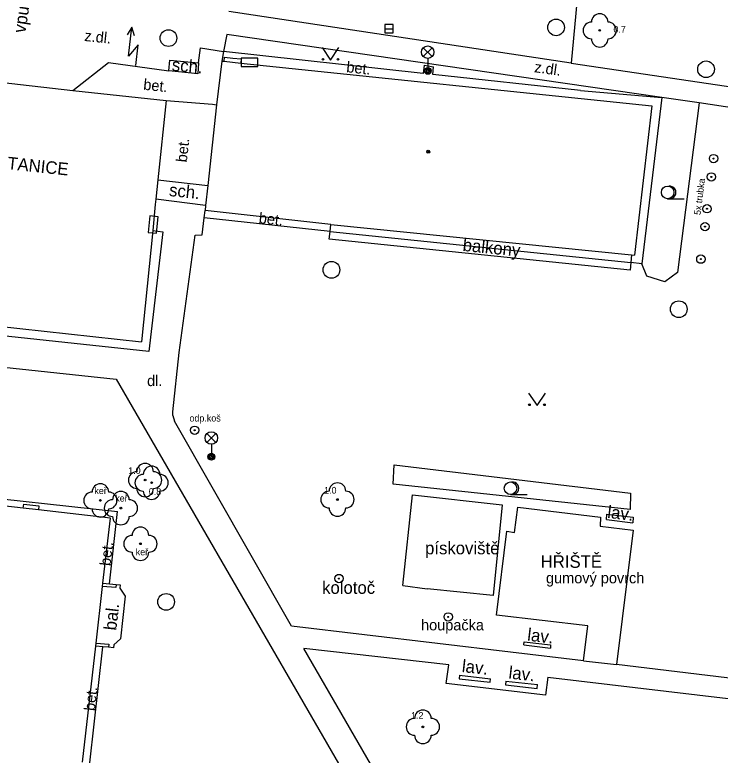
# Model space of a CAD drawing. Extents: x -596229 to -595156, y -1161237 to -1159376.
# Drawn here: x -595789.52 to -595747.24, y -1160021.49 to -1159977.12 of the extents above; entities that cross this region are included whole.
import ezdxf

# ---------------------------------------------------------------- set-up
doc = ezdxf.new("R2010")
doc.units = 0
for name, color, linetype in [('Level 22', 7, 'Continuous'), ('Level 24', 7, 'Continuous'), ('Level 25', 7, 'Continuous'), ('Level 27', 7, 'Continuous'), ('Level 33', 7, 'Continuous'), ('Level 36', 7, 'Continuous'), ('Level 39', 7, 'Continuous'), ('silnoproud - povrch.  znaky a  RIS  skut. velikost', 7, 'Continuous'), ('TM - budovy zdene_ betonove - VP', 7, 'Continuous'), ('TM - chodniky - VP', 7, 'Continuous'), ('TM - hranice souvisleho porostu (skupiny stromu_ kere)', 7, 'Continuous'), ('TM - komunikace - VP', 7, 'Continuous'), ('TM - lavicka', 7, 'Continuous'), ('TM - plot dreveny - VP', 7, 'Continuous'), ('TM - pomocna konstrukcni linie', 7, 'Continuous'), ('TM - popis objektu', 7, 'Continuous'), ('TM - popis povrchu', 7, 'Continuous'), ('TM - popis zelene', 7, 'Continuous'), ('TM - poznamka', 7, 'Continuous'), ('TM - predmet maleho rozsahu (zamereny obvodem)', 7, 'Continuous'), ('TM - rozhrani mezi zpev. plochami mezi sebou - VP', 7, 'Continuous'), ('TM - rozhrani ploch obecne - VN', 7, 'Continuous'), ('TM - rozhrani ploch obecne - VP', 7, 'Continuous'), ('TM - vjezd na pozemek', 7, 'Continuous')]:
    doc.layers.add(name, color=color, linetype=linetype)

msp = doc.modelspace()

# ---------------------------------------------------------------- linework, layer by layer
at = {"layer": 'Level 22'}
for centre in [(-595754.46, -1159978.05), (-595781.71, -1160005), (-595781.32, -1160005.16), (-595784.39, -1160006.22), (-595770.18, -1160006.17), (-595783.16, -1160006.68), (-595781.99, -1160008.82), (-595765.06, -1160019.79)]:
    msp.add_circle(centre, 0.05, dxfattribs=at)
for centre, start, end in [((-595754.46, -1159977.55), 0, 180), ((-595754.96, -1159978.05), 90, 270), ((-595753.96, -1159978.05), 270, 90), ((-595754.46, -1159978.55), 180, 0), ((-595781.71, -1160004.5), 0, 180), ((-595781.32, -1160004.66), 0, 180), ((-595782.21, -1160005), 90, 270), ((-595781.82, -1160005.16), 90, 270), ((-595781.21, -1160005), 270, 90), ((-595780.82, -1160005.16), 270, 90), ((-595784.39, -1160005.72), 0, 180), ((-595781.71, -1160005.5), 180, 0), ((-595770.18, -1160005.67), 0, 180), ((-595784.89, -1160006.22), 90, 270), ((-595783.89, -1160006.22), 270, 90), ((-595783.16, -1160006.18), 0, 180), ((-595781.32, -1160005.66), 180, 0), ((-595770.68, -1160006.17), 90, 270), ((-595769.68, -1160006.17), 270, 90), ((-595783.66, -1160006.68), 90, 270), ((-595782.66, -1160006.68), 270, 90), ((-595784.39, -1160006.72), 180, 0), ((-595770.18, -1160006.67), 180, 0), ((-595783.16, -1160007.18), 180, 0), ((-595781.99, -1160008.32), 0, 180), ((-595782.49, -1160008.82), 90, 270), ((-595781.49, -1160008.82), 270, 90), ((-595781.99, -1160009.32), 180, 0), ((-595765.06, -1160019.29), 0, 180), ((-595765.56, -1160019.79), 90, 270), ((-595764.56, -1160019.79), 270, 90), ((-595765.06, -1160020.29), 180, 0)]:
    msp.add_arc(centre, 0.5, start, end, dxfattribs=at)
at = {"layer": 'Level 24'}
for points in [[(-595775.948, -1159980.209), (-595774.948, -1159980.209), (-595774.948, -1159979.709), (-595775.948, -1159979.709)], [(-595781.022, -1159990.209), (-595780.922, -1159989.214), (-595781.42, -1159989.165), (-595781.519, -1159990.16)]]:
    msp.add_lwpolyline(points, close=True, dxfattribs=at)
at = {"layer": 'Level 25'}
for centre, radius in [((-595747.64, -1159985.73), 0.25), ((-595747.64, -1159985.73), 0.0303), ((-595747.77, -1159986.83), 0.25), ((-595747.77, -1159986.83), 0.0303), ((-595748.03, -1159988.74), 0.25), ((-595748.03, -1159988.74), 0.0303), ((-595748.15, -1159989.81), 0.25), ((-595748.15, -1159989.81), 0.0303), ((-595748.4, -1159991.76), 0.25), ((-595748.4, -1159991.76), 0.0303), ((-595778.74, -1160002.01), 0.25), ((-595778.74, -1160002.01), 0.0303), ((-595770.09, -1160010.9), 0.25), ((-595770.09, -1160010.9), 0.0303), ((-595763.54, -1160013.2), 0.25), ((-595763.54, -1160013.2), 0.0303)]:
    msp.add_circle(centre, radius, dxfattribs=at)
at = {"layer": 'Level 27'}
msp.add_line((-595767.35, -1159977.95), (-595766.85, -1159977.95), dxfattribs=at)
msp.add_lwpolyline([(-595767.35, -1159978.2), (-595766.85, -1159978.2), (-595766.85, -1159977.7), (-595767.35, -1159977.7)], close=True, dxfattribs=at)
for centre in [(-595757.08, -1159977.87), (-595780.31, -1159978.51), (-595748.09, -1159980.38), (-595770.54, -1159992.4), (-595749.72, -1159994.76), (-595780.45, -1160012.3)]:
    msp.add_circle(centre, 0.5, dxfattribs=at)
at = {"layer": 'Level 33'}
for p, q in [((-595765.035, -1159979.62), (-595764.505, -1159979.09)), ((-595765.035, -1159979.09), (-595764.505, -1159979.62)), ((-595764.77, -1159979.73), (-595764.77, -1159980.48)), ((-595778.005, -1160002.74), (-595777.475, -1160002.21)), ((-595778.005, -1160002.21), (-595777.475, -1160002.74)), ((-595777.74, -1160002.85), (-595777.74, -1160003.6))]:
    msp.add_line(p, q, dxfattribs=at)
for centre, radius in [((-595764.77, -1159979.355), 0.375), ((-595764.77, -1159980.48), 0.2), ((-595764.77, -1159980.48), 0.145), ((-595764.77, -1159980.48), 0.0876), ((-595777.74, -1160002.475), 0.375), ((-595777.74, -1160003.6), 0.2), ((-595777.74, -1160003.6), 0.145), ((-595777.74, -1160003.6), 0.0876)]:
    msp.add_circle(centre, radius, dxfattribs=at)
at = {"layer": 'Level 36'}
for p, q in [((-595750.39, -1159988.135), (-595749.39, -1159988.135)), ((-595759.81, -1160005.865), (-595758.81, -1160005.865))]:
    msp.add_line(p, q, dxfattribs=at)
for points in [[(-595782.344, -1159978.368), (-595782.504, -1159977.857), (-595782.779, -1159978.317)], [(-595782.27, -1159980.15), (-595782.124, -1159978.909), (-595782.708, -1159979.595), (-595782.504, -1159977.857)], [(-595771.1, -1159979.08), (-595770.6, -1159979.83), (-595770.1, -1159979.08)], [(-595758.72, -1159999.79), (-595758.22, -1160000.54), (-595757.72, -1159999.79)]]:
    msp.add_lwpolyline(points, dxfattribs=at)
for centre, radius in [((-595771.05, -1159979.78), 0.05), ((-595770.151, -1159979.78), 0.05), ((-595750.39, -1159987.76), 0.375), ((-595758.67, -1160000.49), 0.05), ((-595757.771, -1160000.49), 0.05), ((-595759.81, -1160005.49), 0.375)]:
    msp.add_circle(centre, radius, dxfattribs=at)
for centre in [(-595750.265, -1159987.76), (-595759.685, -1160005.49)]:
    msp.add_arc(centre, 0.375, 260.4059, 99.5941, dxfattribs=at)
at = {"layer": 'Level 39'}
for radius in [0.09, 0.0398]:
    msp.add_circle((-595764.74, -1159985.32), radius, dxfattribs=at)
at = {"layer": 'silnoproud - povrch.  znaky a  RIS  skut. velikost'}
for points in [[(-595776.98, -1159979.9), (-595776.95, -1159979.66), (-595776.45, -1159979.71)], [(-595776.45, -1159979.71), (-595775.95, -1159979.76)], [(-595775.95, -1159979.76), (-595775.98, -1159980.01)]]:
    msp.add_lwpolyline(points, dxfattribs=at)
at = {"layer": 'TM - budovy zdene_ betonove - VP'}
for points in [[(-595777.12, -1159979.89), (-595777.44, -1159982.51)], [(-595777.12, -1159979.89), (-595776.98, -1159979.9)], [(-595776.98, -1159979.9), (-595775.98, -1159980.01)], [(-595775.98, -1159980.01), (-595751.34, -1159982.58)], [(-595790.41, -1159981.15), (-595786.04, -1159981.65)], [(-595786.04, -1159981.65), (-595780.44, -1159982.26)], [(-595780.44, -1159982.26), (-595780.94, -1159987.01)], [(-595777.44, -1159982.51), (-595777.95, -1159987.34)], [(-595751.34, -1159982.58), (-595752.37, -1159991.53)], [(-595780.94, -1159987.01), (-595781.07, -1159988.17)], [(-595777.95, -1159987.34), (-595778.08, -1159988.54)], [(-595781.07, -1159988.17), (-595781.1, -1159988.49), (-595781.25, -1159990.04)], [(-595778.08, -1159988.54), (-595778.11, -1159988.84)], [(-595770.57, -1159989.68), (-595778.11, -1159988.84)], [(-595770.57, -1159989.68), (-595752.55, -1159991.51)], [(-595781.25, -1159990.04), (-595781.92, -1159996.71)], [(-595752.55, -1159991.51), (-595752.37, -1159991.53)], [(-595802.36, -1159994.47), (-595781.92, -1159996.71)], [(-595789.01, -1160006.69), (-595792.7, -1160006.27)], [(-595788.09, -1160006.79), (-595789.01, -1160006.69)], [(-595783.79, -1160007.28), (-595788.09, -1160006.79)], [(-595784.24, -1160011.18), (-595783.79, -1160007.28)], [(-595784.26, -1160011.37), (-595784.24, -1160011.18)], [(-595784.65, -1160014.77), (-595784.26, -1160011.37)], [(-595784.67, -1160014.96), (-595784.65, -1160014.77)], [(-595785.46, -1160021.91), (-595784.67, -1160014.96)]]:
    msp.add_lwpolyline(points, dxfattribs=at)
at = {"layer": 'TM - chodniky - VP'}
for points in [[(-595750.73, -1159982.08), (-595776.81, -1159978.29), (-595777.01, -1159979.32)], [(-595756.17, -1159980.01), (-595737.56, -1159982.78)], [(-595748.51, -1159982.39), (-595750.73, -1159982.08)], [(-595737.72, -1159984.02), (-595748.51, -1159982.39)], [(-595778.17, -1159989.29), (-595778.11, -1159988.84)], [(-595778.29, -1159990.3), (-595778.17, -1159989.29)], [(-595781.25, -1159990.04), (-595780.65, -1159990.12), (-595781.49, -1159997.3), (-595802.77, -1159995.02)], [(-595779.67, -1159997.35), (-595778.7, -1159990.32)], [(-595778.7, -1159990.32), (-595778.29, -1159990.3)], [(-595811.9, -1159995.91), (-595783.44, -1159998.96)], [(-595780.05, -1160001.13), (-595780.05, -1160000.91), (-595779.67, -1159997.35)], [(-595783.44, -1159998.96), (-595767.55, -1160026.45)], [(-595780.05, -1160001.13), (-595779.94, -1160001.46)], [(-595772.93, -1160013.76), (-595779.94, -1160001.46)], [(-595755.44, -1160015.83), (-595772.93, -1160013.76)], [(-595765.9, -1160025.99), (-595772.19, -1160015.1)], [(-595757.57, -1160016.82), (-595757.71, -1160017.9), (-595763.66, -1160017.2), (-595763.5, -1160016.08), (-595772.19, -1160015.1)], [(-595755.44, -1160015.83), (-595753.45, -1160016.05)], [(-595741.39, -1160017.51), (-595753.45, -1160016.05)], [(-595757.57, -1160016.82), (-595741.52, -1160018.72)]]:
    msp.add_lwpolyline(points, dxfattribs=at)
at = {"layer": 'TM - hranice souvisleho porostu (skupiny stromu_ kere)'}
for points in [[(-595748.51, -1159982.39), (-595749.79, -1159992.55), (-595750.55, -1159993.12), (-595751.63, -1159992.77), (-595751.94, -1159992.04)], [(-595766.78, -1160004.08), (-595752.61, -1160005.79), (-595752.63, -1160006.76), (-595766.85, -1160005.24), (-595766.78, -1160004.08)]]:
    msp.add_lwpolyline(points, dxfattribs=at)
at = {"layer": 'TM - komunikace - VP'}
for points in [[(-595755.39, -1159971.65), (-595756.17, -1159980.01)], [(-595756.17, -1159980.01), (-595776.69, -1159976.92)]]:
    msp.add_lwpolyline(points, dxfattribs=at)
at = {"layer": 'TM - lavicka'}
for points in [[(-595754.06, -1160007.37), (-595752.47, -1160007.56)], [(-595759.01, -1160014.88), (-595757.42, -1160015.07)], [(-595762.86, -1160016.7), (-595761.01, -1160016.91)], [(-595760.09, -1160017.05), (-595758.2, -1160017.26)]]:
    msp.add_lwpolyline(points, dxfattribs=at)
at = {"layer": 'TM - plot dreveny - VP'}
msp.add_lwpolyline([(-595766.27, -1160011.32), (-595765.68, -1160005.88), (-595760.3, -1160006.48), (-595760.85, -1160011.92), (-595764.8, -1160011.51)], dxfattribs=at)
at = {"layer": 'TM - pomocna konstrukcni linie'}
for points in [[(-595754.06, -1160007.37), (-595754.03, -1160007.05), (-595752.46, -1160007.23), (-595752.47, -1160007.56)], [(-595759.01, -1160014.88), (-595758.98, -1160014.69), (-595757.42, -1160014.88), (-595757.42, -1160015.07)], [(-595762.86, -1160016.7), (-595762.88, -1160016.91), (-595761.02, -1160017.12), (-595761.01, -1160016.91)], [(-595760.09, -1160017.05), (-595760.1, -1160017.27), (-595758.21, -1160017.5), (-595758.2, -1160017.26)]]:
    msp.add_lwpolyline(points, dxfattribs=at)
at = {"layer": 'TM - predmet maleho rozsahu (zamereny obvodem)'}
msp.add_lwpolyline([(-595789.01, -1160006.69), (-595788.98, -1160006.44), (-595788.07, -1160006.55), (-595788.09, -1160006.79)], dxfattribs=at)
at = {"layer": 'TM - rozhrani mezi zpev. plochami mezi sebou - VP'}
for points in [[(-595778.51, -1159979.99), (-595778.39, -1159979.09), (-595777.01, -1159979.32)], [(-595777.01, -1159979.32), (-595777.12, -1159979.89)], [(-595786.04, -1159981.65), (-595783.9, -1159979.98), (-595780.28, -1159980.47)]]:
    msp.add_lwpolyline(points, dxfattribs=at)
at = {"layer": 'TM - rozhrani ploch obecne - VN'}
for points in [[(-595770.62, -1159990.1), (-595770.57, -1159989.68)], [(-595752.6, -1159991.97), (-595752.64, -1159992.41), (-595770.67, -1159990.56), (-595770.62, -1159990.1)], [(-595752.55, -1159991.51), (-595752.6, -1159991.97)], [(-595783.45, -1160011.26), (-595783.21, -1160011.28), (-595783.22, -1160011.47), (-595782.9, -1160011.96), (-595783.18, -1160014.51), (-595783.59, -1160014.87), (-595783.6, -1160015.05), (-595783.9, -1160015.02)]]:
    msp.add_lwpolyline(points, dxfattribs=at)
at = {"layer": 'TM - rozhrani ploch obecne - VP'}
for points in [[(-595764.98, -1159980.14), (-595765.04, -1159980.63), (-595777.01, -1159979.32)], [(-595780.28, -1159980.47), (-595780.23, -1159979.84), (-595778.51, -1159979.99)], [(-595778.51, -1159979.99), (-595778.55, -1159980.66), (-595780.28, -1159980.47)], [(-595764.98, -1159980.14), (-595764.42, -1159980.23)], [(-595755.61, -1159981.66), (-595764.46, -1159980.7), (-595764.42, -1159980.23)], [(-595755.61, -1159981.66), (-595750.73, -1159982.08)], [(-595780.44, -1159982.26), (-595777.67, -1159982.48), (-595777.44, -1159982.51)], [(-595750.73, -1159982.08), (-595751.94, -1159992.04)], [(-595780.94, -1159987.01), (-595777.95, -1159987.34)], [(-595778.08, -1159988.54), (-595781.07, -1159988.17)], [(-595770.62, -1159990.1), (-595778.17, -1159989.29)], [(-595770.62, -1159990.1), (-595752.6, -1159991.97)], [(-595751.94, -1159992.04), (-595752.6, -1159991.97)], [(-595793.24, -1160005.8), (-595783.36, -1160006.88)], [(-595783.84, -1160011.22), (-595783.36, -1160006.88)], [(-595755.44, -1160015.83), (-595755.18, -1160013.73), (-595760.64, -1160013.1), (-595760.02, -1160008.06), (-595759.56, -1160008.14), (-595759.37, -1160006.63), (-595754.41, -1160007.23), (-595754.43, -1160007.77), (-595752.46, -1160008), (-595753.45, -1160016.05)], [(-595783.45, -1160011.26), (-595783.47, -1160011.44), (-595784.26, -1160011.37)], [(-595784.24, -1160011.18), (-595783.84, -1160011.22)], [(-595783.84, -1160011.22), (-595783.45, -1160011.26)], [(-595784.65, -1160014.77), (-595783.88, -1160014.84), (-595783.9, -1160015.02)], [(-595785.03, -1160021.95), (-595784.25, -1160014.99)], [(-595784.25, -1160014.99), (-595784.67, -1160014.96)], [(-595783.9, -1160015.02), (-595784.25, -1160014.99)]]:
    msp.add_lwpolyline(points, dxfattribs=at)
at = {"layer": 'TM - vjezd na pozemek'}
msp.add_lwpolyline([(-595766.27, -1160011.32), (-595764.8, -1160011.51)], dxfattribs=at)

# ---------------------------------------------------------------- texts
at = {"layer": 'TM - popis objektu'}
msp.add_text('TRAFOSTANICE', height=0.75, rotation=354, dxfattribs=at).set_placement((-595794.04, -1159985.94))
msp.add_text('HŘIŠTĚ', height=0.75, dxfattribs=at).set_placement((-595758, -1160010.26))
at = {"layer": 'TM - popis povrchu'}
for s, rotation, p in [('z.dl.', 354, (-595785.37, -1159978.68)), ('bet.', 353.8091, (-595769.67, -1159980.55)), ('z.dl.', 352, (-595758.41, -1159980.55)), ('bet.', 354, (-595781.84, -1159981.6)), ('bet.', 83.9527, (-595779.21, -1159985.98)), ('bet.', 353.8036, (-595774.92, -1159989.6)), ('bet.', 83.4564, (-595783.79, -1160010.17)), ('bet.', 83.6264, (-595784.73, -1160018.86))]:
    msp.add_text(s, height=0.65, rotation=rotation, dxfattribs=at).set_placement(p)
for s, p in [('dl.', (-595781.59, -1159999.37)), ('gumový povrch', (-595757.68, -1160011.19))]:
    msp.add_text(s, height=0.65, dxfattribs=at).set_placement(p)
at = {"layer": 'TM - popis zelene'}
for s, p in [('0.7', (-595753.64, -1159978.19)), ('1.0', (-595782.72, -1160004.63)), ('keř', (-595784.75, -1160005.84)), ('0.8', (-595781.49, -1160005.89)), ('1.0', (-595770.98, -1160005.81)), ('keř', (-595783.5, -1160006.29)), ('keř', (-595782.27, -1160009.51)), ('1.2', (-595765.77, -1160019.31))]:
    msp.add_text(s, height=0.4, dxfattribs=at).set_placement(p)
at = {"layer": 'TM - poznamka'}
for s, height, rotation, p in [('vpust', 0.75, 81.3844, (-595788.89, -1159978.24)), ('sch.', 0.75, 355, (-595780.13, -1159980.47)), ('sch.', 0.75, 354, (-595780.3, -1159987.97)), ('5x trubka', 0.4, 82.8195, (-595748.42, -1159989.13)), ('balkony', 0.75, 354.1416, (-595762.7, -1159991.26)), ('lav.', 0.75, 353.1856, (-595754.03, -1160007.26)), ('bal.', 0.75, 83.4564, (-595783.44, -1160014.04)), ('lav.', 0.75, 353.1856, (-595758.83, -1160014.62)), ('lav.', 0.75, 353.5239, (-595762.75, -1160016.5)), ('lav.', 0.75, 353.5239, (-595759.95, -1160016.89))]:
    msp.add_text(s, height=height, rotation=rotation, dxfattribs=at).set_placement(p)
for s, height, p in [('odp.koš', 0.4, (-595779.05, -1160001.49)), ('pískoviště', 0.75, (-595764.93, -1160009.45)), ('kolotoč', 0.75, (-595771.1, -1160011.82)), ('houpačka', 0.65, (-595765.17, -1160014.01))]:
    msp.add_text(s, height=height, dxfattribs=at).set_placement(p)

doc.saveas('drawing.dxf')
